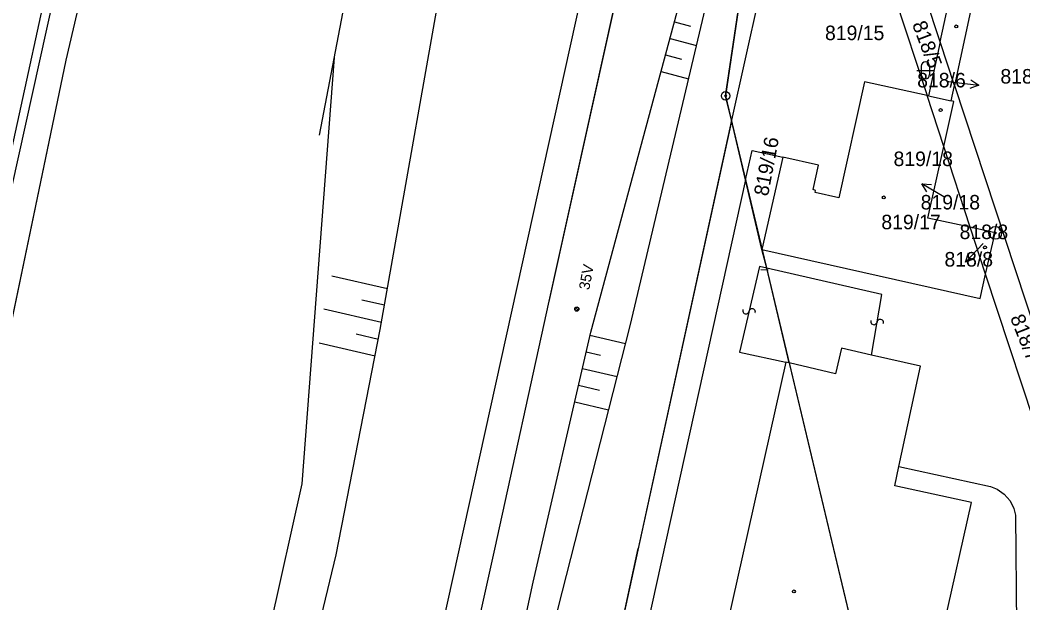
# Model space of a CAD drawing. Extents: x -469926 to -462499, y -1098642 to -1092733.
# Drawn here: x -465962.1 to -465844.6, y -1095316.6 to -1095248.3 of the extents above; entities that cross this region are included whole.
import ezdxf

# ---------------------------------------------------------------- set-up
doc = ezdxf.new("R2010")
doc.units = 0
for name, color, linetype in [('Vrstva 1', 7, 'Continuous'), ('Vrstva 10', 7, 'Continuous'), ('Vrstva 11', 7, 'Continuous'), ('Vrstva 14', 7, 'Continuous'), ('Vrstva 16', 7, 'Continuous'), ('Vrstva 24', 7, 'Continuous'), ('Vrstva 25', 7, 'Continuous'), ('Vrstva 4', 7, 'Continuous'), ('Vrstva 44', 7, 'Continuous'), ('Vrstva 48', 7, 'Continuous'), ('Vrstva 50', 7, 'Continuous'), ('Vrstva 51', 7, 'Continuous'), ('Vrstva 6', 7, 'Continuous'), ('Vrstva 63', 7, 'Continuous'), ('Vrstva 8', 7, 'Continuous')]:
    doc.layers.add(name, color=color, linetype=linetype)

msp = doc.modelspace()

# ---------------------------------------------------------------- linework, layer by layer
at = {"layer": 'Vrstva 1'}
for p, q in [((-465947.43, -1095197.2), (-465974.66, -1095320.26)), ((-465956.67, -1095253.05), (-465943.86, -1095198.32)), ((-465879.42, -1095257.22), (-465874, -1095220.51)), ((-465870.84, -1095224.65), (-465878.74, -1095260.07)), ((-465863.15, -1095234.93), (-465855.83, -1095257.19)), ((-465854.29, -1095250.9), (-465852.94, -1095244.62)), ((-465854.29, -1095250.9), (-465856.22, -1095245.03)), ((-465850.73, -1095247.32), (-465852.61, -1095255.99)), ((-465854.29, -1095250.9), (-465855.64, -1095257.23)), ((-465852.61, -1095255.99), (-465854.29, -1095250.9)), ((-465971.08, -1095322.03), (-465956.67, -1095253.05)), ((-465863.16, -1095255.56), (-465866.15, -1095269.17)), ((-465855.83, -1095257.19), (-465863.16, -1095255.56)), ((-465853.01, -1095257.82), (-465852.61, -1095255.99)), ((-465852.61, -1095255.99), (-465839.17, -1095296.84)), ((-465878.74, -1095260.07), (-465879.42, -1095257.22)), ((-465853.87, -1095263.15), (-465855.83, -1095257.19)), ((-465855.64, -1095257.23), (-465855.83, -1095257.19)), ((-465853.87, -1095263.15), (-465852.7, -1095257.89)), ((-465852.7, -1095257.89), (-465853.01, -1095257.82)), ((-465878.74, -1095260.07), (-465889.68, -1095310.2)), ((-465877.08, -1095267.04), (-465878.74, -1095260.07)), ((-465855.74, -1095271.55), (-465853.87, -1095263.15)), ((-465850.76, -1095272.61), (-465853.87, -1095263.15)), ((-465877.08, -1095267.04), (-465876.32, -1095263.6)), ((-465876.32, -1095263.6), (-465872.71, -1095264.4)), ((-465872.71, -1095264.4), (-465875.16, -1095275.19)), ((-465868.55, -1095265.34), (-465872.71, -1095264.4)), ((-465869.17, -1095268.19), (-465868.55, -1095265.34)), ((-465877.08, -1095267.04), (-465888.94, -1095320.74)), ((-465875.16, -1095275.19), (-465877.08, -1095267.04)), ((-465868.91, -1095268.28), (-465869.17, -1095268.19)), ((-465868.95, -1095268.52), (-465868.91, -1095268.28)), ((-465866.15, -1095269.17), (-465868.95, -1095268.52)), ((-465850.76, -1095272.61), (-465855.74, -1095271.55)), ((-465847.84, -1095273.26), (-465850.76, -1095272.61)), ((-465848.96, -1095278.11), (-465850.76, -1095272.61)), ((-465848.96, -1095278.11), (-465847.84, -1095273.26)), ((-465874.61, -1095277.39), (-465875.16, -1095275.19)), ((-465875.16, -1095275.19), (-465849.59, -1095280.94)), ((-465871.97, -1095288.48), (-465874.61, -1095277.39)), ((-465849.59, -1095280.94), (-465848.96, -1095278.11)), ((-465841.58, -1095300.55), (-465848.96, -1095278.11)), ((-465865.85, -1095286.77), (-465866.55, -1095289.75)), ((-465862.35, -1095287.56), (-465865.85, -1095286.77)), ((-465856.58, -1095288.87), (-465862.35, -1095287.56)), ((-465872.37, -1095288.39), (-465880.21, -1095323.48)), ((-465871.97, -1095288.48), (-465872.37, -1095288.39)), ((-465866.55, -1095289.75), (-465871.97, -1095288.48)), ((-465871.97, -1095288.48), (-465864, -1095321.92)), ((-465859.12, -1095300.62), (-465856.58, -1095288.87)), ((-465859.6, -1095302.86), (-465859.12, -1095300.62)), ((-465859.12, -1095300.62), (-465848.38, -1095302.94)), ((-465850.63, -1095304.81), (-465859.6, -1095302.86)), ((-465848.38, -1095302.94), (-465847.61, -1095303.26)), ((-465847.61, -1095303.26), (-465846.79, -1095303.86)), ((-465846.79, -1095303.86), (-465846.08, -1095304.62)), ((-465846.08, -1095304.62), (-465845.64, -1095305.54)), ((-465854.58, -1095322.51), (-465850.63, -1095304.81)), ((-465845.64, -1095305.54), (-465845.48, -1095306.3)), ((-465845.48, -1095306.3), (-465845.24, -1095327.37)), ((-465894.75, -1095334.08), (-465889.68, -1095310.2))]:
    msp.add_line(p, q, dxfattribs=at)
at = {"layer": 'Vrstva 10'}
msp.add_line((-465877.08, -1095267.19), (-465877.08, -1095267.19), dxfattribs=at)
for points in [[(-465971.12, -1095322.11), (-465971.08, -1095322.03), (-465956.67, -1095253.05), (-465943.86, -1095198.32), (-465933.61, -1095151.26), (-465927.48, -1095140.67), (-465904.34, -1095122.76), (-465896.96, -1095106.57), (-465882.27, -1095049.78), (-465880.26, -1095017.78), (-465876.96, -1095005.81), (-465860.31, -1094932.56), (-465833.8, -1094811.76), (-465836.47, -1094811.3), (-465823.89, -1094753.98), (-465811.86, -1094688.6), (-465809.93, -1094647.11)], [(-465914, -1095358.74), (-465912.61, -1095356.4), (-465909.88, -1095349.32), (-465907.53, -1095340.03), (-465901.97, -1095314.15), (-465895.21, -1095284.88), (-465883.72, -1095242.28), (-465882.58, -1095222.83), (-465882.62, -1095219.49), (-465881.53, -1095214.54), (-465875.88, -1095190.59)], [(-465928.69, -1095351.77), (-465924.78, -1095334.25), (-465929.8, -1095330.7), (-465927.99, -1095323.28), (-465925.03, -1095310.95), (-465919.87, -1095284.58), (-465911.42, -1095236.69), (-465908.01, -1095224.77), (-465903.31, -1095219.2), (-465897.42, -1095216.3), (-465896.37, -1095211.56), (-465903.83, -1095204.37), (-465906.39, -1095191.29)], [(-465859.22, -1095197.09), (-465859.68, -1095199.63), (-465860.04, -1095201.63), (-465871.06, -1095200.53), (-465873.51, -1095217.17), (-465879.42, -1095257.22)], [(-465911.33, -1095362.81), (-465908.06, -1095362.51), (-465903.96, -1095341.93), (-465899.05, -1095317.18), (-465890.62, -1095284.13), (-465876.66, -1095225.31), (-465877.61, -1095220.71), (-465870.86, -1095223.09)], [(-465878.73, -1095260.18), (-465901.42, -1095364), (-465876.19, -1095375.32)], [(-465874.44, -1095277.64), (-465875.29, -1095277.6)]]:
    msp.add_lwpolyline(points, dxfattribs=at)
at = {"layer": 'Vrstva 11'}
for p, q in [((-465897.09, -1095282.27), (-465896.76, -1095281.95)), ((-465896.96, -1095282.41), (-465896.63, -1095282.08))]:
    msp.add_line(p, q, dxfattribs=at)
msp.add_lwpolyline([(-465879.42, -1095257.22), (-465864, -1095321.92), (-465877.14, -1095380.05), (-465896.35, -1095369.42)], dxfattribs=at)
msp.add_circle((-465896.85, -1095282.18), 0.25, dxfattribs=at)
at = {"layer": 'Vrstva 14'}
msp.add_line((-465971.36, -1095301.37), (-465954.93, -1095226.47), dxfattribs=at)
at = {"layer": 'Vrstva 16'}
for p, q in [((-465853.53, -1095255.5), (-465852.74, -1095255.6)), ((-465852.74, -1095255.6), (-465849.76, -1095255.97)), ((-465853.87, -1095269.06), (-465856.43, -1095267.5)), ((-465849.24, -1095274.5), (-465851.31, -1095276.67))]:
    msp.add_line(p, q, dxfattribs=at)
for points in [[(-465850.69, -1095255.35), (-465849.76, -1095255.97), (-465850.82, -1095256.34)], [(-465855.84, -1095268.44), (-465856.43, -1095267.5), (-465855.32, -1095267.59)], [(-465850.26, -1095276.29), (-465851.31, -1095276.67), (-465850.98, -1095275.6)]]:
    msp.add_lwpolyline(points, dxfattribs=at)
at = {"layer": 'Vrstva 24'}
for centre, radius in [((-465879.42, -1095257.22), 0.5), ((-465879.42, -1095257.22), 0.1), ((-465847.84, -1095273.26), 0.75), ((-465847.84, -1095273.26), 0.1)]:
    msp.add_circle(centre, radius, dxfattribs=at)
at = {"layer": 'Vrstva 25'}
for p, q in [((-465856.52, -1095253.74), (-465856.52, -1095254.74)), ((-465855.52, -1095253.74), (-465855.52, -1095254.74)), ((-465857.02, -1095254.24), (-465855.02, -1095254.24))]:
    msp.add_line(p, q, dxfattribs=at)
for centre in [(-465852.41, -1095249.1), (-465854.23, -1095258.89), (-465860.89, -1095269.11), (-465849.04, -1095274.96), (-465871.42, -1095315.23)]:
    msp.add_circle(centre, 0.175, dxfattribs=at)
for centre, start, end in [((-465856.02, -1095253.74), 0, 180), ((-465856.02, -1095254.74), 180, 0)]:
    msp.add_arc(centre, 0.5, start, end, dxfattribs=at)
at = {"layer": 'Vrstva 4'}
for p, q in [((-465855.64, -1095257.23), (-465853.01, -1095257.82)), ((-465875.45, -1095277.2), (-465877.79, -1095287.21)), ((-465874.61, -1095277.39), (-465875.45, -1095277.2)), ((-465861.12, -1095280.48), (-465874.61, -1095277.39)), ((-465862.35, -1095287.56), (-465861.12, -1095280.48)), ((-465877.79, -1095287.21), (-465872.37, -1095288.39))]:
    msp.add_line(p, q, dxfattribs=at)
at = {"layer": 'Vrstva 44'}
msp.add_line((-465913.84, -1095324.91), (-465892.28, -1095227.21), dxfattribs=at)
at = {"layer": 'Vrstva 48'}
for p, q in [((-465885.41, -1095248.56), (-465883.55, -1095249.06)), ((-465885.93, -1095250.49), (-465882.84, -1095251.33)), ((-465886.45, -1095252.42), (-465884.6, -1095252.92)), ((-465886.97, -1095254.35), (-465883.76, -1095255.22)), ((-465925.53, -1095278.28), (-465919.02, -1095279.78)), ((-465919.37, -1095281.74), (-465922.04, -1095281.13)), ((-465926.48, -1095282.16), (-465919.72, -1095283.72)), ((-465922.68, -1095285.09), (-465920.09, -1095285.69)), ((-465895.31, -1095285.25), (-465891.15, -1095286.21)), ((-465927.03, -1095286.13), (-465920.47, -1095287.65)), ((-465895.74, -1095287.2), (-465894.07, -1095287.59)), ((-465896.19, -1095289.15), (-465892.14, -1095290.09)), ((-465896.64, -1095291.1), (-465894.21, -1095291.66)), ((-465897.09, -1095293.05), (-465893.13, -1095293.96))]:
    msp.add_line(p, q, dxfattribs=at)
at = {"layer": 'Vrstva 51'}
for centre, radius, start, end in [((-465861.31, -1095283.76), 0.377, 342.5743, 170.2375), ((-465862.05, -1095283.63), 0.376, 163.2504, 349.5615)]:
    msp.add_arc(centre, radius, start, end, dxfattribs=at)
at = {"layer": 'Vrstva 6'}
for p, q in [((-465923.54, -1095243.67), (-465927.04, -1095261.81)), ((-465925.29, -1095252.74), (-465929.07, -1095302.62)), ((-465929.07, -1095302.62), (-465943.92, -1095369.62))]:
    msp.add_line(p, q, dxfattribs=at)
msp.add_lwpolyline([(-465879.94, -1095189.89), (-465887.26, -1095223.02), (-465893.73, -1095252.34), (-465900.11, -1095281.27), (-465906.51, -1095310.29), (-465913.04, -1095339.79), (-465917.39, -1095359.45), (-465919.23, -1095367.68), (-465926.42, -1095401.47), (-465930.94, -1095424.43), (-465935.69, -1095450.66), (-465937.08, -1095458.8), (-465940.19, -1095478.04), (-465944.39, -1095505.45), (-465947.95, -1095528.58), (-465953.02, -1095561.25), (-465955.4, -1095576.59)], dxfattribs=at)
at = {"layer": 'Vrstva 63'}
msp.add_lwpolyline([(-465783.66, -1094755.44), (-465784.16, -1094757.68), (-465793.18, -1094797.85), (-465802.05, -1094837.89), (-465802.59, -1094840.56), (-465813.37, -1094889.28), (-465823.57, -1094935.17), (-465834.93, -1094986.47), (-465841.23, -1095015.1), (-465842.3, -1095020.05), (-465845.29, -1095033.45), (-465856.61, -1095084.68), (-465866.81, -1095131.13), (-465867.32, -1095133.47), (-465900.14, -1095281.3)], dxfattribs=at)
at = {"layer": 'Vrstva 8'}
for centre, radius, start, end in [((-465877.04, -1095282.36), 0.377, 160.7243, 348.3875), ((-465876.31, -1095282.51), 0.376, 341.4004, 167.7115)]:
    msp.add_arc(centre, radius, start, end, dxfattribs=at)

# ---------------------------------------------------------------- texts
at = {"layer": 'Vrstva 11'}
msp.add_text('35V', height=1.25, rotation=79.4223, dxfattribs=at).set_placement((-465895.4, -1095280.01))
at = {"layer": 'Vrstva 50'}
for s, p in [('819/15', (-465867.78, -1095250.7)), ('818/6', (-465847.23, -1095255.78)), ('818/6', (-465856.98, -1095256.23)), ('819/18', (-465859.75, -1095265.44)), ('819/18', (-465856.57, -1095270.52)), ('819/17', (-465861.18, -1095272.84)), ('818/8', (-465852.01, -1095273.99)), ('818/8', (-465853.78, -1095277.2))]:
    msp.add_text(s, height=1.7, dxfattribs=at).set_placement(p)
for s, rotation, p in [('818/5', 290.718, (-465857.6, -1095248.83)), ('819/16', 79.182, (-465874.46, -1095269.04)), ('818/7', 291.582, (-465846.12, -1095283.19))]:
    msp.add_text(s, height=1.7, rotation=rotation, dxfattribs=at).set_placement(p)

doc.saveas('drawing.dxf')
